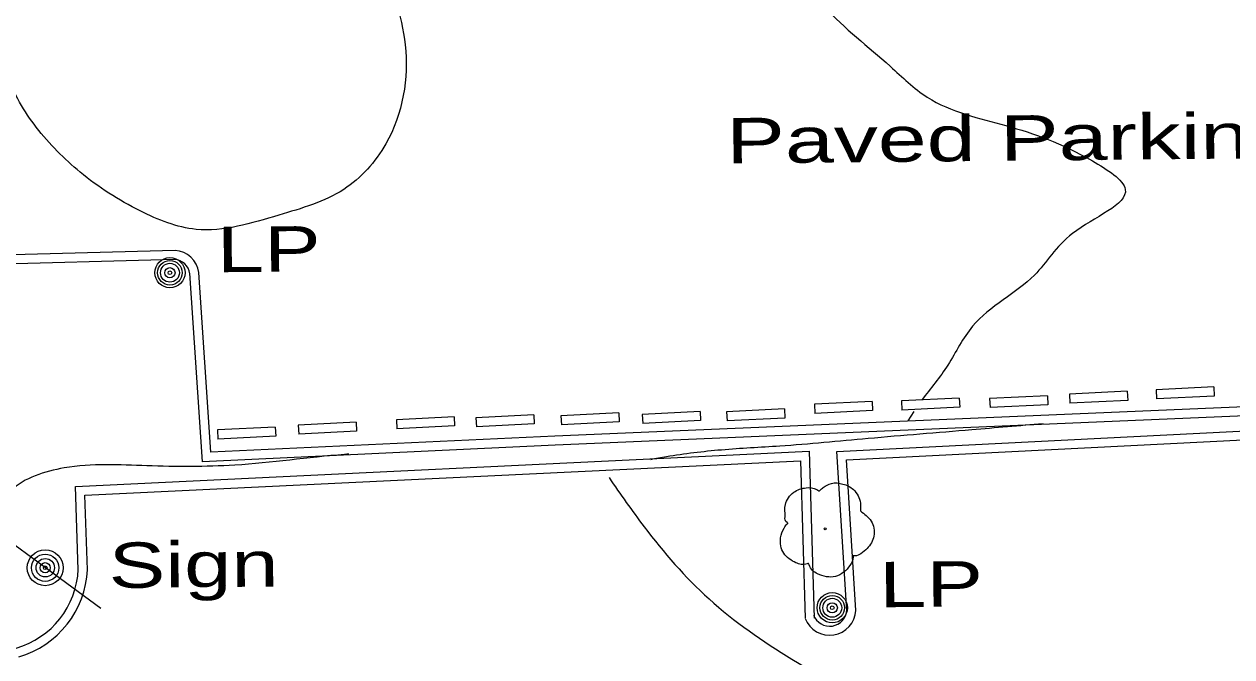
# Model space of a CAD drawing. Extents: x 2361708 to 2370558, y 6977955 to 6991887.
# Drawn here: x 2368905.6 to 2369033.4, y 6989890.1 to 6989957 of the extents above; entities that cross this region are included whole.
import ezdxf

# ---------------------------------------------------------------- set-up
doc = ezdxf.new("R2010")
doc.units = 0
doc.header["$LTSCALE"] = 1.9
for name, color, linetype, lineweight in [('2', 7, 'Continuous', 25), ('20', 7, 'Continuous', 25), ('21', 7, 'Continuous', 25), ('29', 7, 'Continuous', 13), ('35', 7, 'Continuous', 13)]:
    doc.layers.add(name, color=color, linetype=linetype, lineweight=lineweight)

msp = doc.modelspace()

# ---------------------------------------------------------------- linework, layer by layer
at = {"layer": '2'}
for p, q in [((2369022.329, 6989918.195), (2369016.211, 6989917.887)), ((2369022.329, 6989918.195), (2369022.378, 6989917.236)), ((2369031.495, 6989918.652), (2369025.377, 6989918.344)), ((2369025.377, 6989918.344), (2369025.427, 6989917.385)), ((2369031.495, 6989918.652), (2369031.544, 6989917.693)), ((2368995.327, 6989917.128), (2368989.21, 6989916.82)), ((2368995.327, 6989917.128), (2368995.376, 6989916.169)), ((2369004.554, 6989917.486), (2368998.437, 6989917.178)), ((2368998.437, 6989917.178), (2368998.486, 6989916.218)), ((2369004.554, 6989917.486), (2369004.603, 6989916.527)), ((2369013.882, 6989917.735), (2369007.765, 6989917.427)), ((2369007.765, 6989917.427), (2369007.814, 6989916.467)), ((2369013.882, 6989917.735), (2369013.932, 6989916.775)), ((2369016.211, 6989917.887), (2369016.261, 6989916.928)), ((2369022.378, 6989917.236), (2369016.261, 6989916.928)), ((2369031.544, 6989917.693), (2369025.427, 6989917.385)), ((2368959.509, 6989915.707), (2368953.392, 6989915.399)), ((2368959.509, 6989915.707), (2368959.558, 6989914.748)), ((2368968.498, 6989915.923), (2368962.38, 6989915.615)), ((2368968.498, 6989915.923), (2368968.546, 6989914.963)), ((2368977.117, 6989916.065), (2368970.999, 6989915.757)), ((2368970.999, 6989915.757), (2368971.048, 6989914.797)), ((2368977.117, 6989916.065), (2368977.166, 6989915.105)), ((2368986.045, 6989916.33), (2368979.927, 6989916.022)), ((2368979.927, 6989916.022), (2368979.977, 6989915.062)), ((2368986.045, 6989916.33), (2368986.094, 6989915.37)), ((2368989.21, 6989916.82), (2368989.259, 6989915.861)), ((2368995.376, 6989916.169), (2368989.259, 6989915.861)), ((2369004.603, 6989916.527), (2368998.486, 6989916.218)), ((2369013.932, 6989916.775), (2369007.814, 6989916.467)), ((2368932.15, 6989914.417), (2368926.033, 6989914.109)), ((2368932.15, 6989914.417), (2368932.199, 6989913.457)), ((2368940.696, 6989914.928), (2368934.578, 6989914.62)), ((2368934.578, 6989914.62), (2368934.628, 6989913.66)), ((2368940.696, 6989914.928), (2368940.745, 6989913.969)), ((2368951.081, 6989915.487), (2368944.964, 6989915.178)), ((2368944.964, 6989915.178), (2368945.013, 6989914.219)), ((2368951.13, 6989914.527), (2368945.013, 6989914.219)), ((2368951.081, 6989915.487), (2368951.13, 6989914.527)), ((2368953.392, 6989915.399), (2368953.441, 6989914.439)), ((2368959.558, 6989914.748), (2368953.441, 6989914.439)), ((2368962.38, 6989915.615), (2368962.429, 6989914.655)), ((2368968.546, 6989914.963), (2368962.429, 6989914.655)), ((2368977.166, 6989915.105), (2368971.048, 6989914.797)), ((2368986.094, 6989915.37), (2368979.977, 6989915.062)), ((2368926.033, 6989914.109), (2368926.082, 6989913.149)), ((2368932.199, 6989913.457), (2368926.082, 6989913.149)), ((2368940.745, 6989913.969), (2368934.628, 6989913.66))]:
    msp.add_line(p, q, dxfattribs=at)
for points in [[(2368921.571, 6989932.137), (2368900.685, 6989931.578), (2368899.822, 6989997.073), (2368925.013, 6989997.123)], [(2368921.542, 6989933.096), (2368901.636, 6989932.567), (2368900.791, 6989996.112), (2368925.012, 6989996.163)], [(2369115.357, 6989937.762), (2369115.562, 6989919.333), (2369036.494, 6989915.66), (2368961.77, 6989912.498), (2368924.445, 6989910.743), (2368923.085, 6989930.701)], [(2369114.397, 6989937.753), (2369114.593, 6989920.253), (2369036.454, 6989916.62), (2368961.731, 6989913.458), (2368925.335, 6989911.741), (2368924.044, 6989930.77)], [(2368992.648, 6989894.962), (2368991.587, 6989911.842), (2369120.122, 6989918.326), (2369122.675, 6989901.21)], [(2368993.608, 6989895.021), (2368992.606, 6989910.932), (2369119.302, 6989917.328), (2369121.726, 6989901.071)], [(2368911.293, 6989899.297), (2368910.989, 6989908.115), (2368988.657, 6989911.854), (2368989.195, 6989894.209)], [(2368912.253, 6989899.326), (2368911.978, 6989907.204), (2368987.727, 6989910.845), (2368988.235, 6989894.18)]]:
    msp.add_lwpolyline(points, dxfattribs=at)
for centre, radius, start, end in [((2368921.371, 6989930.403), 2.699, 7.82622, 86.36295), ((2368921.371, 6989930.403), 1.739, 7.82622, 86.36295), ((2368902.193, 6989899.781), 9.11, 286.12973, 357.41576), ((2368902.193, 6989899.781), 10.07, 286.12973, 357.41576), ((2368990.833, 6989895.163), 2.778, 200.73836, 357.06019), ((2368990.833, 6989895.163), 1.818, 200.73836, 357.06019)]:
    msp.add_arc(centre, radius, start, end, dxfattribs=at)
at = {"layer": '20'}
for centre, radius in [((2368920.994, 6989930.741), 1.6), ((2368920.994, 6989930.741), 1.3), ((2368920.994, 6989930.741), 1), ((2368920.994, 6989930.741), 0.539), ((2368920.994, 6989930.741), 0.192), ((2368991.105, 6989895.297), 1.6), ((2368991.105, 6989895.297), 1.3), ((2368991.105, 6989895.297), 1), ((2368991.105, 6989895.297), 0.539), ((2368991.105, 6989895.297), 0.192)]:
    msp.add_circle(centre, radius, dxfattribs=at)
at = {"layer": '21'}
msp.add_line((2368913.672, 6989895.22), (2368901.909, 6989903.848), dxfattribs=at)
for radius in [1.9, 1.442, 0.973, 0.539, 0.192]:
    msp.add_circle((2368907.791, 6989899.534), radius, dxfattribs=at)
at = {"layer": '29'}
msp.add_circle((2368990.366, 6989903.65), 0.1, dxfattribs=at)
for points in [[(2368986.4, 6989904.222), (2368986.42, 6989904.233), (2368986.339, 6989904.302), (2368986.103, 6989904.929), (2368986.141, 6989906.21), (2368987.029, 6989907.509), (2368988.334, 6989907.991), (2368989.456, 6989907.802), (2368989.687, 6989907.674), (2368989.757, 6989907.675), (2368989.807, 6989907.715), (2368990.154, 6989908.009), (2368991.02, 6989908.457), (2368992.23, 6989908.388), (2368993.346, 6989907.799), (2368994.08, 6989906.376), (2368994.088, 6989905.515)], [(2368994.078, 6989905.535), (2368995.218, 6989904.476), (2368995.503, 6989902.889), (2368994.796, 6989901.562), (2368994.141, 6989901.016), (2368993.473, 6989900.8), (2368993.323, 6989900.788), (2368993.304, 6989900.678), (2368992.982, 6989899.775), (2368991.443, 6989898.61), (2368989.551, 6989898.892), (2368988.652, 6989899.834), (2368988.581, 6989899.963), (2368988.461, 6989899.942), (2368987.25, 6989900.06), (2368985.98, 6989901.058), (2368985.635, 6989902.695), (2368986.005, 6989903.719), (2368986.331, 6989904.162), (2368986.4, 6989904.213)]]:
    msp.add_spline(points, degree=3, dxfattribs=at)
at = {"layer": '35'}
msp.add_line((2368999.748, 6989916.05), (2368999.107, 6989915.074), dxfattribs=at)
for points in [[(2368665.419, 6989900.607), (2368677.373, 6989911.762), (2368693.287, 6989927.174), (2368712.993, 6989946.642), (2368732.835, 6989967.572), (2368758.018, 6989994.643), (2368775.846, 6990015.994), (2368794.466, 6990034.992), (2368816.414, 6990060.462), (2368831.216, 6990077.154), (2368847.595, 6990096.231), (2368867.322, 6990118.799), (2368888.147, 6990142.489), (2368906.082, 6990162.07), (2368923.733, 6990181.959), (2368941.017, 6990199.525), (2368946.819, 6990204.52), (2368952.901, 6990210.759), (2368956.691, 6990214.905)], [(2368668.649, 6989897.418), (2368678.409, 6989906.921), (2368694.979, 6989923.82), (2368712.296, 6989940.035), (2368727.36, 6989955.469), (2368740.34, 6989969.203), (2368757.154, 6989986.705), (2368776.017, 6990005.415), (2368794.266, 6990025.57), (2368813.337, 6990046.492), (2368829.252, 6990063.944), (2368844.765, 6990081.583), (2368856.025, 6990093.231), (2368868.863, 6990107.104), (2368884.229, 6990124.401), (2368899.88, 6990142.251), (2368909.878, 6990150.886), (2368913.659, 6990149.842), (2368915.826, 6990150.133), (2368916.694, 6990150.351)], [(2368919.032, 6990007.686), (2368924.947, 6990012.423), (2368932.938, 6990020.719), (2368945.405, 6990030.588), (2368954.222, 6990030.953), (2368959.021, 6990031.058), (2368962.786, 6990028.444), (2368960.84, 6990021.715), (2368956.386, 6990010.612), (2368949.693, 6989998.308), (2368945.427, 6989988.407), (2368941.542, 6989976.259), (2368943.388, 6989964.076), (2368945.896, 6989954.86), (2368943.856, 6989944.38), (2368939.391, 6989939.557), (2368932.517, 6989936.831), (2368923.771, 6989935.328), (2368917.852, 6989937.272), (2368911.492, 6989941.381), (2368906.847, 6989946.137), (2368904.015, 6989951.631), (2368905.018, 6989960.721), (2368904.858, 6989969.099), (2368904.517, 6989978.657), (2368903.266, 6989988.246), (2368903.141, 6989988.814)], [(2368981.299, 6989973.628), (2368983.596, 6989970.839), (2368986.139, 6989965.213), (2368990.29, 6989958.862), (2368997.24, 6989952.578), (2369001.162, 6989949.305), (2369009.48, 6989946.304), (2369018.636, 6989942.571), (2369022.125, 6989939.554), (2369016.55, 6989934.901), (2369012.501, 6989930.482), (2369005.962, 6989925.08), (2369003.341, 6989920.975), (2369000.576, 6989917.298)], [(2369013.421, 6989914.76), (2369005.876, 6989914.118), (2368994.905, 6989913.194), (2368985.542, 6989912.395), (2368979.376, 6989911.986), (2368973.543, 6989911.261), (2368971.855, 6989910.964)], [(2368939.948, 6989911.551), (2368939.488, 6989911.516), (2368927.859, 6989910.386), (2368918.549, 6989910.317), (2368909.801, 6989910.084), (2368904.153, 6989907.7), (2368901.002, 6989901.47), (2368898.566, 6989891.506), (2368897.733, 6989885.588), (2368893.403, 6989878.206), (2368892.379, 6989876.546)], [(2368967.473, 6989909.063), (2368971.193, 6989903.868), (2368978.065, 6989896.233), (2368986.837, 6989889.856), (2368999.356, 6989883.615), (2369014.098, 6989880.335), (2369023.259, 6989878.302), (2369026.402, 6989873.702), (2369019.35, 6989870.775), (2369010.646, 6989865.851), (2369002.346, 6989861.682), (2368987.095, 6989859.557), (2368974.711, 6989857.789), (2368959.693, 6989856.516), (2368953.856, 6989853.03), (2368946.681, 6989849.252), (2368942.385, 6989847.761), (2368938.604, 6989844.675)]]:
    msp.add_spline(points, degree=3, dxfattribs=at)

# ---------------------------------------------------------------- texts
at = {"layer": '2', "width": 1.45}
msp.add_text('Paved Parking', height=4.8, rotation=0.545, dxfattribs=at).set_placement((2368979.907, 6989942.302))
at = {"layer": '20', "width": 1.4}
for s, p in [('  LP', (2368920.994, 6989930.741)), ('Sign', (2368914.531, 6989897.378)), ('  LP', (2368991.105, 6989895.297))]:
    msp.add_text(s, height=4.8, rotation=0.545, dxfattribs=at).set_placement(p)

doc.saveas('drawing.dxf')
